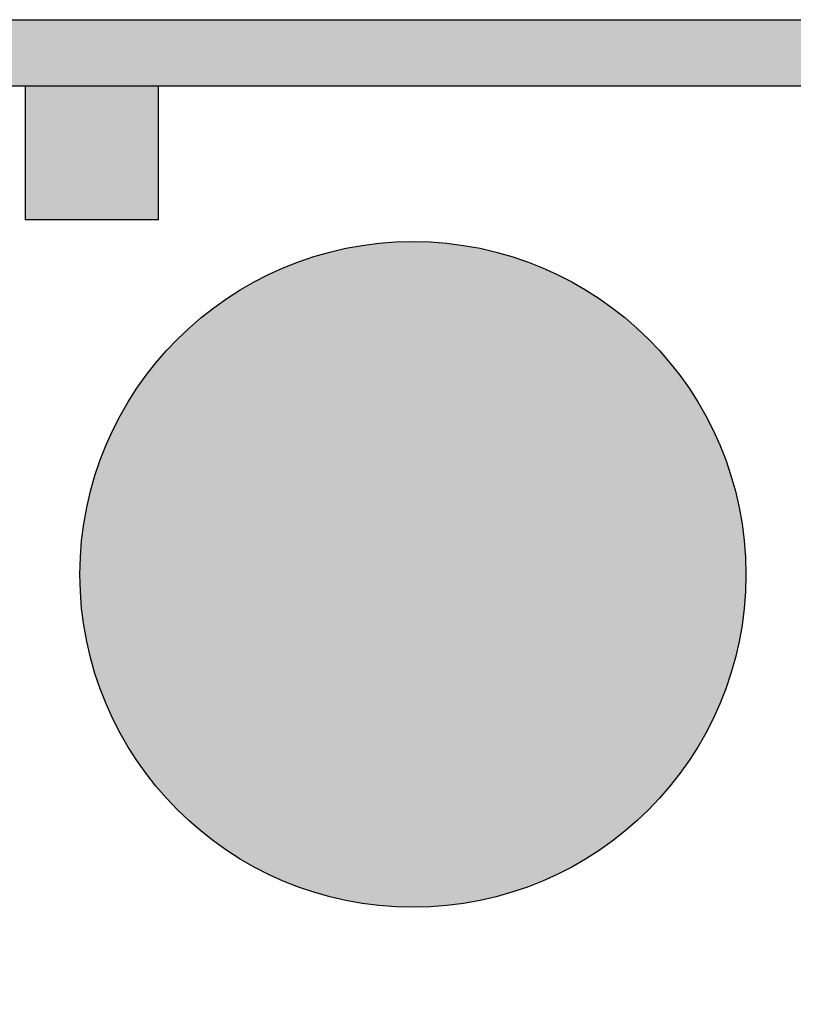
# Model space of a CAD drawing. Header units: millimetres. Extents: x 31882 to 271790, y -35693 to 24917.
# Tile 520 of 524: x 221942 to 222827, y 19955 to 21083. Entities that reach past the tile are written whole.
import ezdxf

# ---------------------------------------------------------------- set-up
doc = ezdxf.new("R2010")
doc.units = ezdxf.units.MM
doc.header["$MEASUREMENT"] = 0
doc.layers.add('0-MSC-MCP', color=3, linetype='Continuous')
doc.layers.add('06_Furniture', color=14, linetype='Continuous')
for name, color, linetype, lineweight in [('00 Structural', 2, 'Continuous', 25), ('08_Hatch', 140, 'Continuous', 9), ('Furniture', 14, 'Continuous', 9)]:
    doc.layers.add(name, color=color, linetype=linetype, lineweight=lineweight)
doc.layers.add('03 Partition', color=7, linetype='Continuous', lineweight=25, true_color=0x2776bb)

# ---------------------------------------------------------------- blocks, each defined once
blk = doc.blocks.new('twetet')
at = {"ltscale": 0.25}
h = blk.add_hatch(color=255, dxfattribs=at)
h.dxf.hatch_style = 1
h.paths.add_polyline_path([(1719088.357, -78536.001, 1), (1719118.363, -78536.001, 1)])
at = {"layer": '06_Furniture', "ltscale": 25}
blk.add_circle((1719103.36, -78536.001), 15.003, dxfattribs=at)
blk = doc.blocks.new('steel cols')
at = {"layer": '00 Structural', "ltscale": 0.25}
h = blk.add_hatch(color=10, dxfattribs=at)
h.dxf.hatch_style = 1
h.paths.add_polyline_path([(1723381.977, -77443.609), (1723381.977, -77449.609), (1723387.977, -77449.609), (1723387.977, -77443.609)])
blk.add_lwpolyline([(1723381.977, -77443.609), (1723387.977, -77443.609), (1723387.977, -77449.609), (1723381.977, -77449.609)], close=True, dxfattribs=at)
blk = doc.blocks.new('tsf H external wall')
at = {"layer": '0-MSC-MCP', "ltscale": 0.25}
h = blk.add_hatch(color=141, dxfattribs=at)
h.dxf.hatch_style = 1
h.paths.add_polyline_path([(1716442.635, -78125.105), (1716442.635, -78685.262), (1716439.635, -78685.262), (1716439.635, -78125.105)])
at = {"layer": '03 Partition', "ltscale": 0.25}
blk.add_line((1716442.635, -78188.418), (1716442.635, -78685.262), dxfattribs=at)
blk.add_lwpolyline([(1716442.635, -78125.105), (1716442.635, -78685.262), (1716439.635, -78685.262), (1716439.635, -78125.105)], close=True, dxfattribs=at)

msp = doc.modelspace()

# ---------------------------------------------------------------- hatches: boundary and pattern name
at = {"ltscale": 0.25}
h = msp.add_hatch(dxfattribs=at)
h.set_pattern_fill('ANGLE', color=134, scale=300)
h.set_pattern_definition([(0, (0, 0), (0, 82.5), [60, -22.5]), (90, (0, 0), (-82.5, 5e-15), [60, -22.5])])
h.paths.add_polyline_path([(224253.2, 19125.9), (224253.2, 19068.1), (225158.2, 19068.1), (225158.2, 19125.9)])
edge = h.paths.add_edge_path()
edge.add_line((223529.6, 18962.9), (225020, 18962.9))
edge.add_line((225020, 18962.9), (225020, 19063.4))
edge.add_line((225020, 19063.4), (223643.5, 19063.4))
edge.add_arc((228634.9, 13298.8), 7625.3, 130.88848, 132.0297)
edge = h.paths.add_edge_path()
edge.add_line((223285.4, 17570.5), (223322.8, 17537.3))
edge.add_line((223322.8, 17537.3), (223834.9, 18115.4))
edge.add_line((223834.9, 18115.4), (223770.2, 18172.8))
edge.add_line((223770.2, 18172.8), (223765.3, 18167.2))
edge.add_line((223765.3, 18167.2), (223288.2, 17628.7))
edge.add_line((223288.2, 17628.7), (223315.6, 17604.5))
edge.add_line((223315.6, 17604.5), (223285.4, 17570.5))
edge = h.paths.add_edge_path()
edge.add_line((223643.3, 18225.3), (223191, 17714.8))
edge.add_line((223191, 17714.8), (223255.8, 17657.4))
edge.add_line((223255.8, 17657.4), (223725.9, 18188.1))
edge.add_arc((223252.3, 17247), 1053.5, 63.2848, 68.2154)
edge = h.paths.add_edge_path()
edge.add_line((223725.9, 18188.1), (223255.8, 17657.4))
edge.add_line((223255.8, 17657.4), (223288.2, 17628.7))
edge.add_line((223288.2, 17628.7), (223765.3, 18167.2))
edge.add_arc((223252.3, 17247), 1053.5, 60.8634, 63.2848)
edge = h.paths.add_edge_path()
edge.add_line((223322.8, 17537.3), (223353.4, 17510.2))
edge.add_line((223353.6, 17510.1), (223865.6, 18088.2))
edge.add_line((223865.5, 18088.3), (223834.9, 18115.4))
edge.add_line((223834.9, 18115.4), (223322.8, 17537.3))
edge = h.paths.add_edge_path()
edge.add_line((223431.8, 18182.3), (223508.5, 18268.9))
edge.add_arc((223252.3, 17247), 1053.5, 70.7365, 75.9258, ccw=False)
edge.add_line((223599.9, 18241.6), (223431.8, 18051.8))
edge.add_line((223431.8, 18051.8), (223431.8, 18182.3))
h.paths.add_polyline_path([(223093.9, 17800.9), (223158.6, 17743.5), (223412.7, 18030.3), (223297.1, 18030.3)])
edge = h.paths.add_edge_path()
edge.add_arc((223252.3, 17247), 1053.5, 78.6116, 80.194, ccw=False)
edge.add_line((223460.4, 18279.8), (223431.8, 18247.5))
edge.add_line((223431.8, 18247.5), (223431.8, 18285.2))
h.paths.add_polyline_path([(222996.7, 17887), (223061.5, 17829.6), (223239.3, 18030.3), (223123.6, 18030.3)])
h.paths.add_polyline_path([(222899.5, 17973.1), (222964.3, 17915.7), (223065.8, 18030.3), (222950.2, 18030.3)])
h.paths.add_polyline_path([(222964.3, 17915.7), (222996.7, 17887), (223123.6, 18030.3), (223065.8, 18030.3)])
edge = h.paths.add_edge_path()
edge.add_line((223431.8, 18247.5), (223460.4, 18279.8))
edge.add_arc((223252.3, 17247), 1053.5, 75.9258, 78.6116, ccw=False)
edge.add_line((223508.5, 18268.9), (223431.8, 18182.3))
edge.add_line((223431.8, 18182.3), (223431.8, 18247.5))
h.paths.add_polyline_path([(223061.5, 17829.6), (223093.9, 17800.9), (223297.1, 18030.3), (223239.3, 18030.3)])
edge = h.paths.add_edge_path()
edge.add_line((223599.9, 18241.6), (223158.6, 17743.5))
edge.add_line((223158.6, 17743.5), (223191, 17714.8))
edge.add_line((223191, 17714.8), (223643.3, 18225.3))
edge.add_arc((223252.3, 17247), 1053.5, 68.2154, 70.7365)
h.paths.add_polyline_path([(222867.1, 18001.8), (222899.5, 17973.1), (222950.2, 18030.3), (222892.4, 18030.3)])
h.paths.add_polyline_path([(222867.1, 18001.8), (222892.4, 18030.3), (222835, 18030.3)])
h.paths.add_polyline_path([(223446.3, 18459.7), (223431.8, 18472.6), (223431.8, 18443.3)])
h.paths.add_polyline_path([(223478.7, 18431), (223446.3, 18459.7), (223431.8, 18443.3), (223431.8, 18378)])
edge = h.paths.add_edge_path()
edge.add_line((223460.4, 18279.8), (223543.5, 18373.6))
edge.add_line((223543.5, 18373.6), (223478.7, 18431))
edge.add_line((223478.7, 18431), (223431.8, 18378))
edge.add_line((223431.8, 18378), (223431.8, 18285.2))
edge.add_arc((223252.3, 17247), 1053.5, 78.6116, 80.194, ccw=False)
edge = h.paths.add_edge_path()
edge.add_line((223543.5, 18373.6), (223460.4, 18279.8))
edge.add_arc((223252.3, 17247), 1053.5, 75.9258, 78.6116, ccw=False)
edge.add_line((223508.5, 18268.9), (223575.8, 18344.9))
edge.add_line((223575.8, 18344.9), (223543.5, 18373.6))
edge = h.paths.add_edge_path()
edge.add_line((223575.8, 18344.9), (223508.5, 18268.9))
edge.add_arc((223252.3, 17247), 1053.5, 70.7365, 75.9258, ccw=False)
edge.add_line((223599.9, 18241.6), (223640.6, 18287.5))
edge.add_line((223640.6, 18287.5), (223575.8, 18344.9))
edge = h.paths.add_edge_path()
edge.add_line((223673, 18258.8), (223643.3, 18225.3))
edge.add_arc((223252.3, 17247), 1053.5, 63.2848, 68.2154, ccw=False)
edge.add_line((223725.9, 18188.1), (223737.8, 18201.5))
edge.add_line((223737.8, 18201.5), (223673, 18258.8))
edge = h.paths.add_edge_path()
edge.add_line((223640.6, 18287.5), (223599.9, 18241.6))
edge.add_arc((223252.3, 17247), 1053.5, 68.2154, 70.7365, ccw=False)
edge.add_line((223643.3, 18225.3), (223673, 18258.8))
edge.add_line((223673, 18258.8), (223640.6, 18287.5))
h.paths.add_polyline_path([(222772.2, 18025.1), (222776.8, 18030.3), (222766.5, 18030.3)])
edge = h.paths.add_edge_path()
edge.add_arc((228635, 13298.4), 7625.7, 90.50678, 135.1774, ccw=False)
edge.add_line((228567.5, 20923.8), (228567.5, 19063.4))
edge.add_line((228567.5, 19063.4), (225928.9, 19063.4))
edge.add_line((225928.9, 19063.4), (225928.9, 18962.9))
edge.add_line((225928.9, 18962.9), (228567.5, 18962.9))
edge.add_line((228567.5, 18962.9), (228567.5, 15002.3))
edge.add_line((228567.5, 15002.3), (228567.5, 14196.4))
edge.add_line((228567.5, 14196.4), (221273.4, 14196.4))
edge.add_line((221273.4, 14196.4), (221273.1, 15111.3))
edge.add_line((221273.1, 15111.3), (221227.9, 15111.3))
edge.add_arc((228635, 13298.4), 7625.7, 141.64619, 166.24689, ccw=False)
edge.add_line((222654.9, 18030.3), (223431.8, 18030.3))
edge.add_line((223431.8, 18030.3), (223431.8, 18673.9))
edge.add_line((223431.8, 18673.9), (223226.1, 18673.9))

# ---------------------------------------------------------------- block references
at = {"layer": '00 Structural', "xscale": -25.4, "yscale": 25.4, "zscale": 25.4}
msp.add_blockref('steel cols', (43996003.3, 1988074.1), dxfattribs=at)
at = {"layer": '08_Hatch', "ltscale": 0.25, "xscale": 25.4, "yscale": 25.4, "zscale": 25.4, "rotation": 90}
msp.add_blockref('tsf H external wall', (-1769936.6, -43576560.3), dxfattribs=at)
at = {"layer": 'Furniture', "xscale": 25.4, "yscale": 25.4, "zscale": 25.4}
msp.add_blockref('twetet', (-43442833.1, 2015262), dxfattribs=at)

doc.saveas('drawing.dxf')
